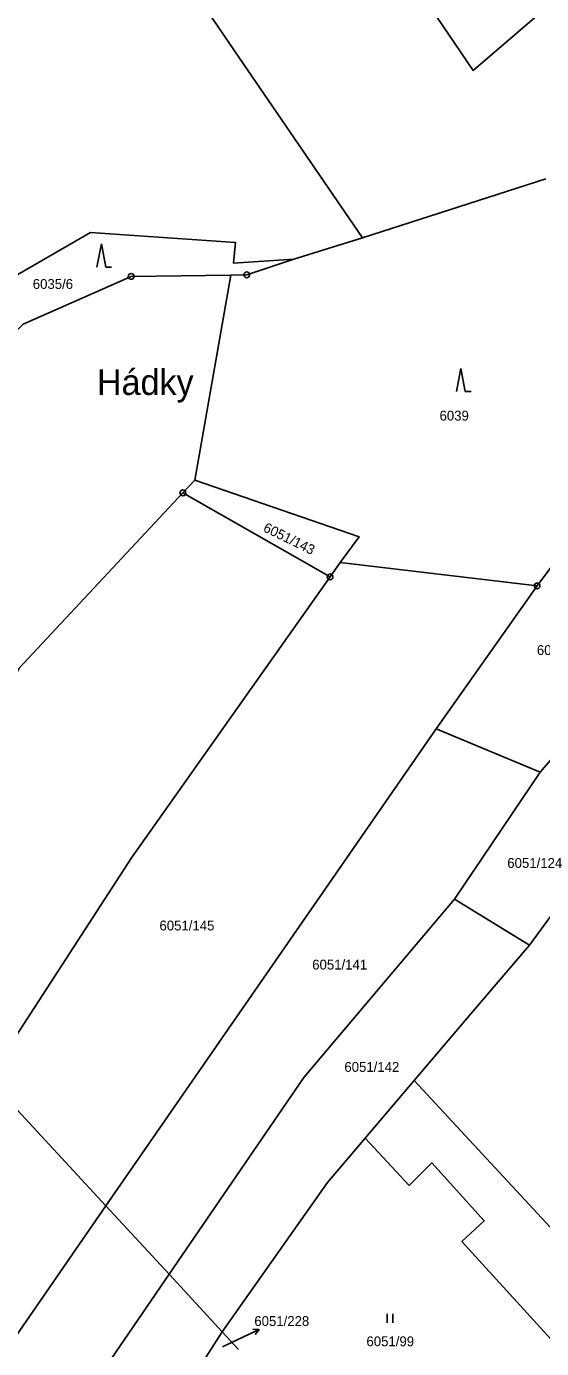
# Model space of a CAD drawing. Extents: x -644096 to -634268, y -1141430 to -1133463.
# Drawn here: x -639306.8 to -639217.9, y -1139261.8 to -1139033.9 of the extents above; entities that cross this region are included whole.
import ezdxf

# ---------------------------------------------------------------- set-up
doc = ezdxf.new("R2010")
doc.units = 0
for name, color, linetype in [('_CIVIL_CONSTRUCTION', 7, 'Continuous'), ('svrsek_osa_sjezdy', 7, 'Continuous'), ('svrsek_osa_terminal_VRT', 7, 'Continuous'), ('svrsek_osa_VRT', 7, 'Continuous'), ('svrsek_popisy_VRT', 7, 'Continuous'), ('terminal_VRT', 7, 'Continuous')]:
    doc.layers.add(name, color=color, linetype=linetype)

msp = doc.modelspace()

# ---------------------------------------------------------------- linework, layer by layer
at = {"layer": '_CIVIL_CONSTRUCTION'}
for centre, radius in [((-639288.69, -1139077), 0.5), ((-639288.69, -1139077), 0.0303), ((-639268.75, -1139076.74), 0.5), ((-639268.75, -1139076.74), 0.0303), ((-639279.75, -1139114.32), 0.5), ((-639279.75, -1139114.32), 0.0303), ((-639254.37, -1139128.8), 0.5), ((-639254.37, -1139128.8), 0.0303), ((-639218.65, -1139130.37), 0.5), ((-639218.65, -1139130.37), 0.0303)]:
    msp.add_circle(centre, radius, dxfattribs=at)
at = {"layer": 'svrsek_osa_sjezdy'}
for p, q in [((-639293.84, -1139071.42), (-639294.59, -1139075.42)), ((-639293.09, -1139075.42), (-639293.84, -1139071.42)), ((-639293.09, -1139075.42), (-639292.09, -1139075.42)), ((-639231.78, -1139092.87), (-639232.53, -1139096.87)), ((-639231.03, -1139096.87), (-639231.78, -1139092.87)), ((-639231.03, -1139096.87), (-639230.03, -1139096.87)), ((-639244.53, -1139257.38), (-639244.53, -1139255.88)), ((-639243.53, -1139257.38), (-639243.53, -1139255.88))]:
    msp.add_line(p, q, dxfattribs=at)
at = {"layer": 'svrsek_osa_terminal_VRT'}
msp.add_arc((-642050.26, -1145189.6), 8802.25, 41.413152, 75.317049, dxfattribs=at)
at = {"layer": 'svrsek_popisy_VRT'}
for p, q in [((-639272.93, -1139261.54), (-639269.32, -1139259.82)), ((-639269.32, -1139259.82), (-639266.6, -1139258.55)), ((-639266.6, -1139258.55), (-639267.72, -1139258.52)), ((-639266.6, -1139258.55), (-639267.3, -1139259.43))]:
    msp.add_line(p, q, dxfattribs=at)
at = {"layer": 'terminal_VRT'}
for p, q in [((-639248.75, -1139070.33), (-639217.13, -1139060.16)), ((-639260.61, -1139074.01), (-639248.75, -1139070.33)), ((-639271.49, -1139076.79), (-639277.7, -1139112.13)), ((-639277.7, -1139112.13), (-639279.75, -1139114.32)), ((-639254.37, -1139128.8), (-639279.75, -1139114.32)), ((-639218.65, -1139130.37), (-639212.05, -1139121.52)), ((-639254.37, -1139128.8), (-639252.64, -1139126.35)), ((-639218.65, -1139130.37), (-639252.64, -1139126.35)), ((-639236.07, -1139154.99), (-639218.65, -1139130.37)), ((-639236.07, -1139154.99), (-639293.05, -1139237.25)), ((-639218.11, -1139162.47), (-639236.07, -1139154.99)), ((-639213.7, -1139157.28), (-639218.11, -1139162.47)), ((-639218.11, -1139162.47), (-639232.92, -1139184.34)), ((-639204.86, -1139171.64), (-639219.97, -1139192.31)), ((-639232.92, -1139184.34), (-639219.97, -1139192.31)), ((-639219.97, -1139192.31), (-639230.06, -1139204.13)), ((-639230.06, -1139204.13), (-639239.84, -1139215.62)), ((-639293.05, -1139237.25), (-639313.38, -1139215.27)), ((-639239.84, -1139215.62), (-639248.29, -1139225.56)), ((-639239.84, -1139215.62), (-639197.21, -1139261.66)), ((-639240.74, -1139233.71), (-639248.29, -1139225.56)), ((-639324.39, -1139282.5), (-639293.05, -1139237.25)), ((-639293.05, -1139237.25), (-639282.15, -1139249.04)), ((-639282.15, -1139249.04), (-639301.7, -1139277.54)), ((-639273, -1139258.94), (-639282.15, -1139249.04)), ((-639277.73, -1139266.32), (-639273, -1139258.94)), ((-639273, -1139258.94), (-639270.15, -1139262.02))]:
    msp.add_line(p, q, dxfattribs=at)
for points in [[(-639206.98, -1139021.99), (-639229.66, -1139041.52), (-639248.8, -1139013.35)], [(-639275.43, -1139031.46), (-639270.88, -1139038.13), (-639248.75, -1139070.33)], [(-639350.6, -1139129.95), (-639334.38, -1139113.01), (-639313.47, -1139079.68), (-639295.71, -1139069.45), (-639270.7, -1139071.16), (-639271.04, -1139074.7), (-639260.61, -1139074.01)], [(-639271.49, -1139076.79), (-639268.75, -1139076.74), (-639260.61, -1139074.01)], [(-639336.23, -1139116.5), (-639325.33, -1139103.18), (-639307.33, -1139085.22), (-639288.69, -1139077), (-639271.49, -1139076.79)], [(-639252.64, -1139126.35), (-639249.37, -1139121.9), (-639277.7, -1139112.13)], [(-639279.75, -1139114.32), (-639308.05, -1139144.63), (-639323.2, -1139176.53)], [(-639313.38, -1139215.27), (-639288.64, -1139177.22), (-639254.37, -1139128.8)], [(-639282.15, -1139249.04), (-639258.88, -1139215.12), (-639232.92, -1139184.34)], [(-639248.29, -1139225.56), (-639254.83, -1139233.22), (-639273, -1139258.94)], [(-639248.24, -1139285.72), (-639239.03, -1139283.16), (-639218.49, -1139278.85), (-639211.16, -1139275.54), (-639208.8, -1139273.78), (-639207.43, -1139271.37), (-639207, -1139268.18), (-639207.4, -1139266.34), (-639209.01, -1139263.74), (-639207.17, -1139262.08), (-639209.83, -1139259.19), (-639213.83, -1139262.84), (-639231.61, -1139243.41), (-639227.77, -1139239.83), (-639236.81, -1139229.85), (-639240.74, -1139233.71)]]:
    msp.add_lwpolyline(points, dxfattribs=at)

# ---------------------------------------------------------------- texts
at = {"layer": 'svrsek_osa_VRT'}
for s, p in [('6035/6', (-639305.67, -1139079.16)), ('6039', (-639235.48, -1139101.86)), ('6038/4', (-639218.68, -1139142.28)), ('6051/124', (-639223.79, -1139178.98)), ('6051/145', (-639283.81, -1139189.76)), ('6051/141', (-639257.45, -1139196.5)), ('6051/142', (-639251.9, -1139214.14)), ('6051/228', (-639267.44, -1139257.95)), ('6051/99', (-639248.09, -1139261.44))]:
    msp.add_text(s, height=1.7, dxfattribs=at).set_placement(p)
msp.add_text('6051/143', height=1.7, rotation=334, dxfattribs=at).set_placement((-639266.05, -1139120.89))
at = {"layer": 'svrsek_popisy_VRT'}
msp.add_text('Hádky', height=4.4, dxfattribs=at).set_placement((-639294.6, -1139097.44))

doc.saveas('drawing.dxf')
